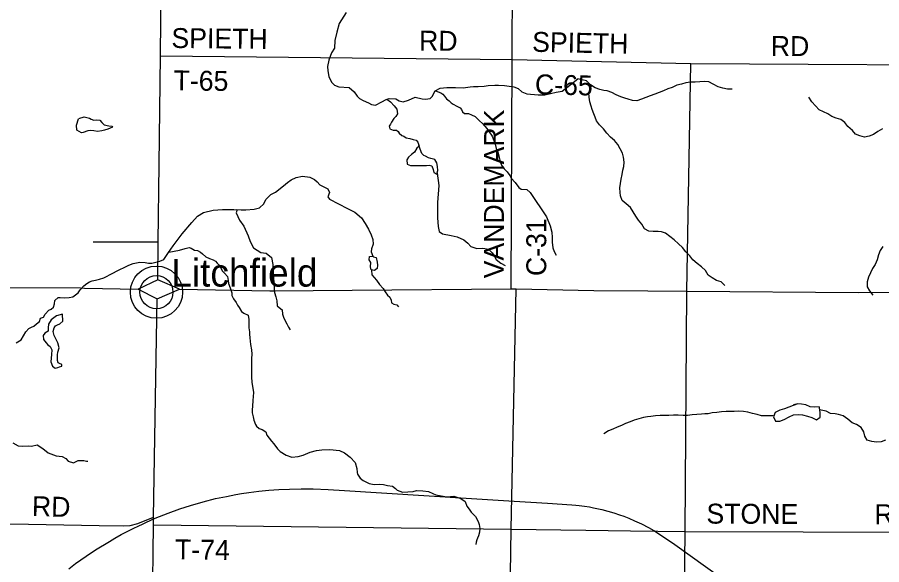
# Model space of a CAD drawing. Extents: x 1985906 to 2277390, y 930619 to 1324581.
# Drawn here: x 2097777 to 2110785, y 1150219 to 1158463 of the extents above; entities that cross this region are included whole.
import ezdxf

# ---------------------------------------------------------------- set-up
doc = ezdxf.new("R2010")
doc.units = 0
for name, color, linetype in [('GM_X_County_Road', 7, 'Continuous'), ('GM_X_County_Road_Text', 7, 'Continuous'), ('GM_X_Minor_Lake', 7, 'Continuous'), ('GM_X_Minor_River', 7, 'Continuous'), ('GM_X_Rail_Line', 7, 'Continuous'), ('GM_X_State_Route', 7, 'Continuous'), ('GM_X_Township_Road', 7, 'Continuous'), ('GM_X_Township_Road_Text', 7, 'Continuous'), ('GM_X_Unincorporated', 7, 'Continuous'), ('GM_X_Unincorporated_Location', 7, 'Continuous'), ('GM_X_Unincorporated_Text', 7, 'Continuous')]:
    doc.layers.add(name, color=color, linetype=linetype)

msp = doc.modelspace()

# ---------------------------------------------------------------- linework, layer by layer
at = {"layer": 'GM_X_County_Road'}
for points in [[(2105222, 1157827), (2105233, 1160281), (2105237, 1160364), (2105253, 1160442), (2105292, 1160501), (2105321, 1160560), (2105351, 1160644), (2105357, 1160701), (2105384, 1165967), (2105382, 1165974), (2105360, 1165986)], [(2105210, 1154373), (2105222, 1157827)], [(2105222, 1157827), (2107913, 1157769), (2113217, 1157738)], [(2105186, 1142765), (2105171, 1145407), (2105168, 1146511), (2105172, 1147300), (2105169, 1148075), (2105210, 1150752), (2105285, 1154372)]]:
    msp.add_lwpolyline(points, dxfattribs=at)
at = {"layer": 'GM_X_Minor_Lake'}
for points in [[(2109453, 1152618), (2109321, 1152565), (2109253, 1152544), (2109182, 1152510), (2109155, 1152446), (2109189, 1152379), (2109253, 1152382), (2109319, 1152408), (2109391, 1152444), (2109458, 1152475), (2109530, 1152479), (2109594, 1152475), (2109666, 1152455), (2109735, 1152435), (2109803, 1152402), (2109857, 1152442), (2109857, 1152510), (2109849, 1152581)], [(2109453, 1152618), (2109321, 1152565), (2109253, 1152544), (2109182, 1152510), (2109155, 1152446), (2109189, 1152379), (2109253, 1152382), (2109319, 1152408), (2109391, 1152444), (2109458, 1152475), (2109530, 1152479), (2109594, 1152475), (2109666, 1152455), (2109735, 1152435), (2109803, 1152402), (2109857, 1152442), (2109857, 1152510), (2109848, 1152582)], [(2109849, 1152581), (2109844, 1152595), (2109778, 1152592), (2109708, 1152598), (2109643, 1152628), (2109577, 1152638), (2109523, 1152640), (2109453, 1152618)], [(2109848, 1152583), (2109844, 1152595), (2109778, 1152592), (2109708, 1152598), (2109643, 1152628), (2109577, 1152638), (2109523, 1152640), (2109459, 1152625)]]:
    msp.add_lwpolyline(points, dxfattribs=at)
at = {"layer": 'GM_X_Minor_River'}
for points in [[(2102724, 1158534), (2102622, 1158370), (2102586, 1158237), (2102554, 1158111), (2102552, 1158000), (2102505, 1157925), (2102464, 1157818), (2102445, 1157720), (2102448, 1157654), (2102466, 1157572), (2102503, 1157486), (2102548, 1157438), (2102618, 1157413), (2102771, 1157405), (2102848, 1157342), (2102891, 1157274), (2102926, 1157241), (2102982, 1157209), (2103061, 1157174), (2103108, 1157151), (2103166, 1157138), (2103261, 1157187), (2103329, 1157226), (2103373, 1157239), (2103471, 1157236), (2103524, 1157205), (2103586, 1157190), (2103664, 1157217), (2103762, 1157260), (2103868, 1157237), (2103920, 1157230), (2103991, 1157239), (2104020, 1157270), (2104067, 1157353), (2104141, 1157394), (2104241, 1157403), (2104373, 1157403), (2104485, 1157402), (2104590, 1157414), (2104640, 1157419), (2104714, 1157422), (2104802, 1157427), (2104862, 1157434), (2104962, 1157441), (2105016, 1157440), (2105111, 1157433), (2105247, 1157413), (2105312, 1157390), (2105369, 1157340), (2105445, 1157309), (2105614, 1157295), (2105716, 1157297), (2105884, 1157335), (2105978, 1157349), (2106214, 1157535)], [(2108536, 1157380), (2108464, 1157381), (2108396, 1157395), (2108323, 1157413), (2108251, 1157455), (2108183, 1157491), (2108118, 1157497), (2108050, 1157493), (2107978, 1157488), (2107906, 1157486), (2107840, 1157478), (2107773, 1157453), (2107703, 1157439), (2107633, 1157407), (2107569, 1157384), (2107503, 1157356), (2107437, 1157330), (2107369, 1157306), (2107303, 1157281), (2107235, 1157255), (2107168, 1157229), (2107100, 1157206), (2107036, 1157212), (2106972, 1157230), (2106922, 1157246), (2106859, 1157264), (2106791, 1157294), (2106725, 1157331), (2106656, 1157355), (2106606, 1157359), (2106542, 1157377), (2106471, 1157399), (2106403, 1157445), (2106345, 1157505), (2106211, 1157537)], [(2108425, 1154423), (2108371, 1154479), (2108299, 1154497), (2108232, 1154537), (2108172, 1154581), (2108131, 1154647), (2108075, 1154705), (2108008, 1154757), (2107944, 1154809), (2107896, 1154871), (2107837, 1154929), (2107785, 1154994), (2107726, 1155052), (2107662, 1155110), (2107599, 1155162), (2107533, 1155214), (2107471, 1155231), (2107420, 1155239), (2107348, 1155239), (2107280, 1155241), (2107216, 1155279), (2107175, 1155349), (2107123, 1155407), (2107086, 1155469), (2107046, 1155535), (2107005, 1155597), (2106941, 1155653), (2106880, 1155705), (2106854, 1155774), (2106848, 1155826), (2106842, 1155894), (2106853, 1155958), (2106865, 1156025), (2106881, 1156093), (2106890, 1156161), (2106902, 1156216), (2106912, 1156282), (2106900, 1156354), (2106885, 1156416), (2106847, 1156484), (2106812, 1156547), (2106762, 1156609), (2106702, 1156657), (2106647, 1156717), (2106599, 1156781), (2106536, 1156843), (2106492, 1156905), (2106471, 1156959), (2106451, 1157009), (2106429, 1157075), (2106411, 1157126), (2106392, 1157190), (2106382, 1157260), (2106379, 1157328), (2106420, 1157432)], [(2104072, 1157355), (2104150, 1157326), (2104182, 1157306), (2104207, 1157274), (2104235, 1157236), (2104274, 1157203), (2104304, 1157173), (2104335, 1157154), (2104391, 1157122), (2104440, 1157101), (2104462, 1157075), (2104475, 1157041), (2104507, 1157015), (2104565, 1157012), (2104610, 1156995), (2104668, 1156967), (2104731, 1156902), (2104780, 1156863), (2104845, 1156787), (2104921, 1156672), (2104967, 1156554), (2104984, 1156488), (2105007, 1156436), (2105028, 1156352), (2105045, 1156290), (2105066, 1156234), (2105105, 1156179), (2105150, 1156133), (2105187, 1156081), (2105211, 1156042), (2105270, 1155974), (2105324, 1155899), (2105362, 1155875), (2105446, 1155870), (2105495, 1155823), (2105741, 1155457), (2105797, 1155321), (2105821, 1155227), (2105826, 1155145), (2105827, 1155075), (2105834, 1154993), (2105855, 1154935), (2105888, 1154879)], [(2110232, 1156877), (2110168, 1156921), (2110101, 1156943), (2110035, 1156969), (2109973, 1157009), (2109908, 1157039), (2109846, 1157069), (2109790, 1157129), (2109733, 1157191), (2109687, 1157261)], [(2103340, 1157229), (2103392, 1157189), (2103449, 1157131), (2103486, 1157080), (2103497, 1157010), (2103471, 1156971), (2103442, 1156939), (2103410, 1156884), (2103391, 1156854), (2103371, 1156821), (2103382, 1156781), (2103434, 1156762), (2103482, 1156763), (2103507, 1156745), (2103523, 1156717), (2103562, 1156681), (2103596, 1156670), (2103630, 1156646), (2103685, 1156635), (2103733, 1156624), (2103781, 1156610), (2103804, 1156584), (2103823, 1156522), (2103787, 1156494), (2103752, 1156433), (2103708, 1156396)], [(2098862, 1156941), (2098890, 1156929), (2098930, 1156913), (2098970, 1156918), (2099018, 1156914), (2099047, 1156877), (2099086, 1156843), (2099152, 1156830), (2099198, 1156825), (2099208, 1156809), (2099139, 1156778), (2099089, 1156765), (2099047, 1156752), (2098983, 1156743), (2098927, 1156751), (2098872, 1156760), (2098838, 1156755), (2098768, 1156728), (2098741, 1156722), (2098672, 1156763), (2098667, 1156837), (2098697, 1156935)], [(2098701, 1156936), (2098781, 1156965), (2098862, 1156941)], [(2110796, 1156785), (2110728, 1156742), (2110662, 1156700), (2110596, 1156672), (2110524, 1156659), (2110458, 1156679), (2110391, 1156705), (2110345, 1156757), (2110277, 1156817), (2110232, 1156877)], [(2103708, 1156396), (2103665, 1156354), (2103637, 1156315), (2103642, 1156251), (2103695, 1156230), (2103813, 1156229), (2103883, 1156230), (2103933, 1156233), (2103973, 1156236), (2104013, 1156228), (2104036, 1156168), (2104047, 1156124), (2104091, 1156100), (2104105, 1156153), (2104098, 1156217), (2104091, 1156271), (2104058, 1156321), (2104000, 1156336), (2103964, 1156344), (2103919, 1156369), (2103893, 1156383), (2103866, 1156413), (2103856, 1156437), (2103820, 1156531)], [(2097762, 1153562), (2097836, 1153603), (2097904, 1153726), (2097950, 1153775), (2097993, 1153796), (2098027, 1153810), (2098067, 1153845), (2098113, 1153880), (2098128, 1153932), (2098170, 1153947), (2098195, 1153993), (2098252, 1154050), (2098286, 1154067), (2098320, 1154097), (2098337, 1154148), (2098344, 1154200), (2098390, 1154243), (2098424, 1154245), (2098494, 1154238), (2098558, 1154245), (2098614, 1154254), (2098692, 1154311), (2098725, 1154360), (2098778, 1154421), (2098822, 1154455), (2098864, 1154480), (2098906, 1154495), (2098954, 1154503), (2099016, 1154518), (2099079, 1154541), (2099213, 1154611), (2099280, 1154642), (2099320, 1154663), (2099384, 1154694), (2099454, 1154729), (2099519, 1154756), (2099621, 1154775), (2099702, 1154768), (2099750, 1154761), (2099804, 1154762), (2099920, 1154791), (2099984, 1154814), (2100052, 1154920), (2100125, 1155021), (2100259, 1155204), (2100405, 1155370), (2100491, 1155470), (2100581, 1155523), (2100727, 1155557), (2100865, 1155569), (2101037, 1155569), (2101144, 1155563), (2101218, 1155562), (2101344, 1155574), (2101422, 1155595), (2101487, 1155654), (2101518, 1155718), (2101590, 1155792), (2101663, 1155827), (2101784, 1155923), (2101844, 1155974), (2101899, 1156015), (2101973, 1156052), (2102071, 1156071), (2102179, 1156055), (2102248, 1156019), (2102291, 1155984), (2102329, 1155940), (2102398, 1155905), (2102448, 1155880), (2102473, 1155826), (2102452, 1155759), (2102475, 1155723), (2102748, 1155583), (2102857, 1155526), (2102958, 1155443), (2103014, 1155359), (2103061, 1155272), (2103102, 1155186), (2103125, 1155116), (2103134, 1155046), (2103109, 1154975), (2103104, 1154929), (2103125, 1154863)], [(2104095, 1156115), (2104118, 1155930), (2104102, 1155673), (2104099, 1155445), (2104109, 1155314), (2104128, 1155238), (2104177, 1155201), (2104304, 1155176), (2104398, 1155154), (2104497, 1155111), (2104558, 1155059), (2104603, 1155010), (2104691, 1154983), (2104782, 1154984), (2104868, 1154969), (2104923, 1154918), (2104946, 1154878), (2104983, 1154816), (2105052, 1154759), (2105120, 1154726)], [(2101087, 1155566), (2101072, 1155516), (2101122, 1155406), (2101185, 1155318), (2101250, 1155173), (2101279, 1155085), (2101333, 1154989), (2101444, 1154921), (2101520, 1154910), (2101601, 1154843), (2101621, 1154740), (2101635, 1154452), (2101647, 1154319), (2101670, 1154255), (2101685, 1154195), (2101686, 1154119), (2101717, 1154091), (2101763, 1154058), (2101770, 1153994), (2101785, 1153946), (2101808, 1153892), (2101833, 1153844), (2101859, 1153794), (2101884, 1153757)], [(2100057, 1154926), (2100216, 1154954), (2100302, 1154979), (2100364, 1154994), (2100392, 1154987), (2100445, 1154955), (2100489, 1154952), (2100535, 1154928), (2100562, 1154899), (2100613, 1154853), (2100671, 1154828), (2100726, 1154812), (2100762, 1154789), (2100787, 1154761), (2100813, 1154729), (2100844, 1154678), (2100862, 1154644), (2100895, 1154608), (2100940, 1154557), (2100949, 1154500), (2100953, 1154452), (2100981, 1154386), (2101004, 1154313), (2101006, 1154274), (2101031, 1154225), (2101072, 1154169), (2101093, 1154129), (2101115, 1154091), (2101152, 1154030), (2101185, 1154006), (2101251, 1153979), (2101262, 1153913), (2101259, 1153836), (2101260, 1153788), (2101273, 1153724), (2101271, 1153690), (2101278, 1153634), (2101286, 1153534), (2101303, 1153456), (2101306, 1153389), (2101299, 1153323), (2101301, 1153203), (2101301, 1153161), (2101300, 1153134), (2101301, 1153044), (2101304, 1152966), (2101333, 1152810), (2101320, 1152693), (2101315, 1152605), (2101312, 1152551), (2101313, 1152506), (2101326, 1152448), (2101337, 1152398), (2101362, 1152332), (2101378, 1152303), (2101417, 1152269), (2101463, 1152256), (2101518, 1152218), (2101534, 1152168), (2101604, 1152079), (2101637, 1152037), (2101692, 1151966), (2101734, 1151926), (2101824, 1151867), (2101908, 1151836), (2102006, 1151848), (2102080, 1151869), (2102186, 1151916), (2102280, 1151938), (2102362, 1151951), (2102482, 1151956), (2102627, 1151940), (2102701, 1151903), (2102788, 1151838), (2102862, 1151757), (2102889, 1151667), (2102894, 1151609), (2102897, 1151581), (2102936, 1151521), (2102984, 1151488), (2103073, 1151443), (2103147, 1151426), (2103230, 1151431), (2103288, 1151425), (2103348, 1151414), (2103425, 1151403), (2103469, 1151368), (2103492, 1151344), (2103574, 1151309), (2103733, 1151319), (2103786, 1151334), (2103881, 1151329), (2103963, 1151320), (2104030, 1151291), (2104074, 1151270), (2104157, 1151255), (2104243, 1151240), (2104345, 1151251), (2104452, 1151216), (2104519, 1151169), (2104544, 1151103)], [(2110802, 1155012), (2110761, 1154949), (2110737, 1154883), (2110719, 1154811), (2110687, 1154742), (2110647, 1154680), (2110618, 1154613), (2110584, 1154547), (2110568, 1154479), (2110568, 1154406), (2110603, 1154344), (2110653, 1154276)], [(2103190, 1154777), (2103197, 1154732), (2103192, 1154680), (2103152, 1154649), (2103102, 1154658), (2103091, 1154704), (2103096, 1154771), (2103070, 1154812), (2103077, 1154859), (2103125, 1154863)], [(2103125, 1154863), (2103135, 1154855), (2103179, 1154846), (2103190, 1154777)], [(2103107, 1154657), (2103113, 1154582), (2103181, 1154503), (2103230, 1154441), (2103285, 1154376), (2103315, 1154330), (2103346, 1154276), (2103385, 1154249), (2103404, 1154201), (2103410, 1154163), (2103442, 1154145), (2103487, 1154132), (2103515, 1154104)], [(2098456, 1153993), (2098368, 1153967), (2098289, 1153908), (2098247, 1153839), (2098240, 1153787), (2098239, 1153737), (2098189, 1153706), (2098166, 1153672), (2098171, 1153610), (2098209, 1153560), (2098238, 1153530), (2098274, 1153503), (2098299, 1153455), (2098292, 1153384), (2098285, 1153330), (2098284, 1153272), (2098307, 1153208), (2098347, 1153180), (2098385, 1153189), (2098411, 1153199), (2098447, 1153208), (2098445, 1153234), (2098413, 1153248), (2098392, 1153261), (2098380, 1153295), (2098381, 1153382), (2098388, 1153422), (2098405, 1153486), (2098386, 1153558), (2098338, 1153663)], [(2098456, 1153993), (2098368, 1153967), (2098289, 1153908), (2098247, 1153839), (2098240, 1153787), (2098239, 1153737), (2098189, 1153706), (2098166, 1153672), (2098171, 1153610), (2098209, 1153560), (2098238, 1153530), (2098274, 1153503), (2098299, 1153455), (2098292, 1153384), (2098285, 1153330), (2098284, 1153272), (2098307, 1153208), (2098347, 1153180), (2098385, 1153189), (2098411, 1153199), (2098447, 1153208), (2098445, 1153234), (2098413, 1153248), (2098392, 1153261), (2098380, 1153295), (2098381, 1153382), (2098388, 1153422), (2098405, 1153486), (2098386, 1153558), (2098337, 1153663)], [(2098338, 1153663), (2098334, 1153670), (2098317, 1153732), (2098330, 1153784), (2098352, 1153815), (2098380, 1153833), (2098418, 1153844), (2098461, 1153888), (2098456, 1153993)], [(2110015, 1152495), (2109951, 1152533), (2109848, 1152553)], [(2109152, 1152459), (2108978, 1152461), (2108910, 1152479), (2108841, 1152495), (2108773, 1152517), (2108707, 1152528), (2108635, 1152532), (2108566, 1152528), (2108516, 1152526), (2108444, 1152528), (2108376, 1152519), (2108304, 1152511), (2108235, 1152507), (2108175, 1152493), (2108125, 1152492), (2108075, 1152488), (2108003, 1152482), (2107935, 1152474), (2107864, 1152465), (2107796, 1152465), (2107724, 1152471), (2107652, 1152471), (2107583, 1152466), (2107511, 1152464), (2107451, 1152466), (2107383, 1152462), (2107313, 1152453), (2107263, 1152445), (2107200, 1152437), (2107128, 1152417), (2107060, 1152394), (2107000, 1152372), (2106930, 1152346), (2106870, 1152317), (2106806, 1152291), (2106740, 1152261), (2106676, 1152234), (2106604, 1152188)], [(2110844, 1152096), (2110776, 1152071), (2110707, 1152065), (2110639, 1152073), (2110567, 1152093), (2110530, 1152157), (2110518, 1152221), (2110474, 1152287), (2110407, 1152329), (2110339, 1152355), (2110276, 1152413), (2110204, 1152463), (2110134, 1152479), (2110084, 1152489), (2110015, 1152495)], [(2097710, 1152054), (2097791, 1152009), (2097851, 1152006), (2097947, 1152009), (2097992, 1152003), (2098076, 1152023), (2098163, 1151970), (2098242, 1151905), (2098363, 1151858), (2098453, 1151847), (2098508, 1151820), (2098542, 1151780), (2098623, 1151751), (2098653, 1151770), (2098691, 1151790), (2098777, 1151787), (2098819, 1151780), (2098839, 1151776)], [(2104544, 1151103), (2104575, 1151054), (2104607, 1151008), (2104672, 1150944), (2104714, 1150869), (2104728, 1150823), (2104739, 1150765), (2104730, 1150708), (2104717, 1150656), (2104701, 1150620), (2104692, 1150594), (2104682, 1150557), (2104675, 1150523)]]:
    msp.add_lwpolyline(points, dxfattribs=at)
at = {"layer": 'GM_X_Rail_Line'}
msp.add_lwpolyline([(2098552, 1150157), (2098655, 1150236), (2098812, 1150347), (2098952, 1150442), (2099163, 1150571), (2099247, 1150618), (2099342, 1150672), (2099458, 1150734), (2099529, 1150769), (2099594, 1150801), (2099670, 1150837), (2099829, 1150908), (2099917, 1150946), (2100049, 1150997), (2100221, 1151059), (2100382, 1151111), (2100575, 1151166), (2100762, 1151214), (2100923, 1151248), (2101064, 1151276), (2101151, 1151290), (2101259, 1151307), (2101335, 1151318), (2101411, 1151326), (2101560, 1151342), (2101713, 1151352), (2101871, 1151359), (2102047, 1151362), (2102229, 1151360), (2102453, 1151350), (2102703, 1151335), (2104533, 1151222), (2105252, 1151176), (2105754, 1151145), (2106121, 1151122), (2106180, 1151117), (2106233, 1151111), (2106313, 1151101), (2106386, 1151090), (2106450, 1151077), (2106571, 1151051), (2106663, 1151027), (2106753, 1151000), (2106841, 1150970), (2106907, 1150948), (2106981, 1150918), (2107066, 1150881), (2107168, 1150836), (2107275, 1150779), (2107356, 1150734), (2107486, 1150650), (2107670, 1150521), (2109286, 1149364)], dxfattribs=at)
at = {"layer": 'GM_X_State_Route'}
for points in [[(2099910, 1156247), (2099933, 1157880), (2099952, 1160018), (2099958, 1160542), (2099966, 1161803), (2099973, 1163059), (2099973, 1163207), (2099964, 1163377), (2099715, 1165059), (2099554, 1165974)], [(2099892, 1154507), (2099895, 1155079), (2099910, 1156247)], [(2099892, 1154507), (2099598, 1154368)], [(2100218, 1154369), (2099892, 1154507)], [(2097247, 1154394), (2097537, 1154392), (2098729, 1154386)], [(2098729, 1154386), (2098790, 1154385), (2099598, 1154368)], [(2099881, 1154222), (2100218, 1154369)], [(2100218, 1154369), (2101576, 1154344), (2101644, 1154345)], [(2102816, 1154354), (2105210, 1154373), (2105285, 1154372), (2106451, 1154346), (2107268, 1154341), (2107855, 1154337), (2110435, 1154319), (2113184, 1154330), (2116531, 1154278), (2117483, 1154275), (2119323, 1154268), (2119440, 1154269), (2122438, 1154286), (2123077, 1154280), (2123116, 1154280), (2123143, 1154280)], [(2099598, 1154368), (2099598, 1154368), (2099881, 1154222)], [(2101644, 1154345), (2102816, 1154354)], [(2099827, 1150933), (2099827, 1150934), (2099881, 1154222)], [(2099641, 1131787), (2099641, 1134143), (2099641, 1134267), (2099644, 1138777), (2099661, 1140500), (2099759, 1142765), (2099780, 1146081), (2099799, 1148109), (2099813, 1149567), (2099826, 1150819), (2099827, 1150933)]]:
    msp.add_lwpolyline(points, dxfattribs=at)
at = {"layer": 'GM_X_Township_Road'}
for points in [[(2099933, 1157880), (2105222, 1157827)], [(2107855, 1154337), (2107913, 1157769)], [(2098920, 1155083), (2099895, 1155079)], [(2107830, 1150718), (2107855, 1154337)], [(2097214, 1150838), (2097946, 1150832), (2099009, 1150808), (2099379, 1150806), (2099474, 1150811), (2099592, 1150841), (2099827, 1150934)], [(2099826, 1150819), (2105210, 1150752)], [(2105210, 1150752), (2106331, 1150740), (2107004, 1150730), (2107830, 1150718)], [(2107768, 1145412), (2107830, 1150718)], [(2107830, 1150718), (2113153, 1150702)]]:
    msp.add_lwpolyline(points, dxfattribs=at)
at = {"layer": 'GM_X_Unincorporated'}
for radius in [393, 249]:
    msp.add_circle((2099871, 1154323), radius, dxfattribs=at)
at = {"layer": 'GM_X_Unincorporated_Location'}
msp.add_line((2099871, 1154323), (2099871, 1154323), dxfattribs=at)

# ---------------------------------------------------------------- texts
at = {"layer": 'GM_X_County_Road_Text'}
for s, rotation, p in [('SPIETH', 358.781, (2105522, 1157944)), ('RD', 359.5064, (2109115, 1157882)), ('C-65', 358.6274, (2105564, 1157305)), ('VANDEMARK', 89.8941, (2105098, 1154531)), ('C-31', 90, (2105737, 1154566))]:
    msp.add_text(s, height=300, rotation=rotation, dxfattribs=at).set_placement(p)
at = {"layer": 'GM_X_Township_Road_Text'}
for s, rotation, p in [('SPIETH', 359.3901, (2100095, 1158001)), ('RD', 359.5064, (2103822, 1157962)), ('T-65', 359.2917, (2100127, 1157363)), ('RD', 358.5193, (2097994, 1150952)), ('STONE', 359.7871, (2108147, 1150838)), ('RD', 0, (2110676, 1150829)), ('T-74', 359.2917, (2100149, 1150301))]:
    msp.add_text(s, height=300, rotation=rotation, dxfattribs=at).set_placement(p)
at = {"layer": 'GM_X_Unincorporated_Text'}
msp.add_text('Litchfield', height=417, rotation=0, dxfattribs=at).set_placement((2100094, 1154407))

doc.saveas('drawing.dxf')
